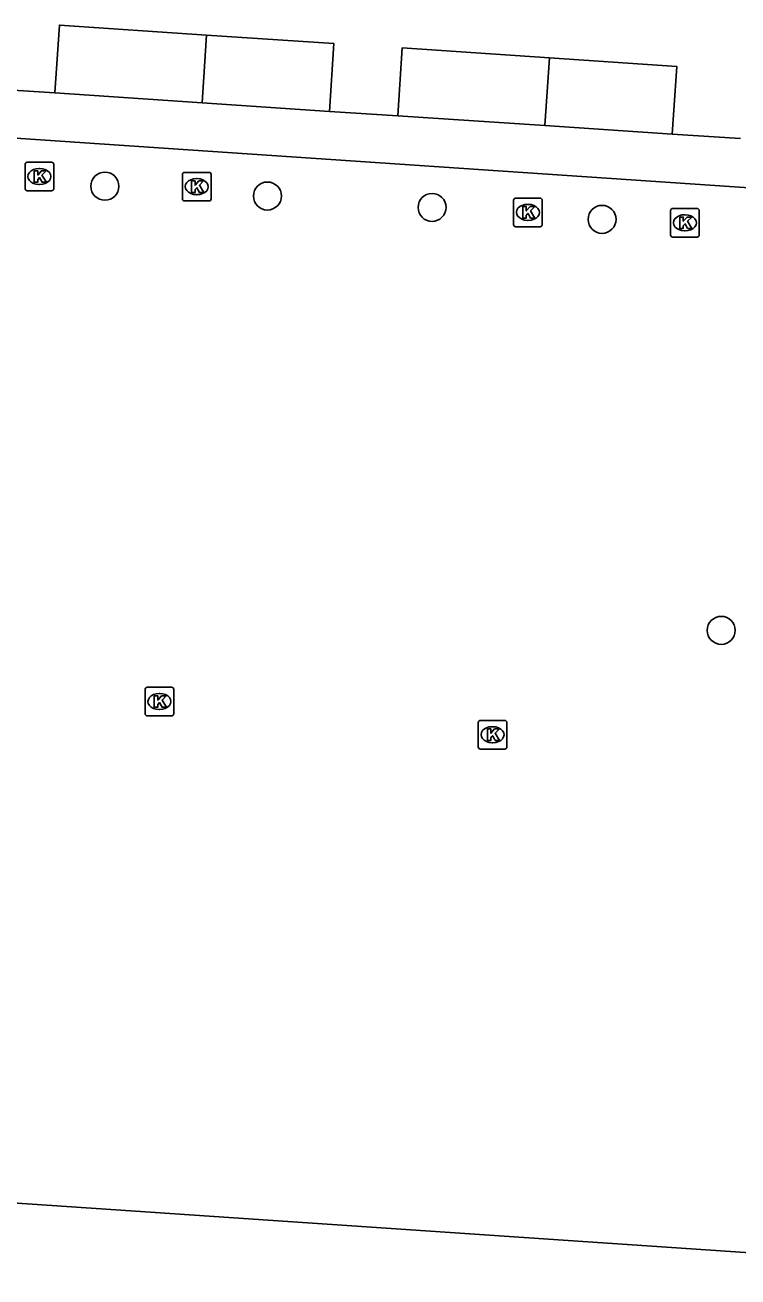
# Model space of a CAD drawing. Extents: x 161848 to 162726, y 385382 to 386521.
# Drawn here: x 162073.24 to 162098.13, y 385672.52 to 385716.26 of the extents above; entities that cross this region are included whole.
import ezdxf

# ---------------------------------------------------------------- set-up
doc = ezdxf.new("R2010")
doc.units = 0
for name, color, linetype in [('IMGEO_Boom', 7, 'Continuous'), ('IMGEO_Kolk', 7, 'Continuous'), ('IMGEO_Pand', 7, 'Continuous'), ('IMGEO_Voetpad_open', 7, 'Continuous')]:
    doc.layers.add(name, color=color, linetype=linetype)

msp = doc.modelspace()

# ---------------------------------------------------------------- linework, layer by layer
at = {"layer": 'IMGEO_Boom'}
for centre in [(162076.032, 385710.625), (162081.706, 385710.283), (162087.454, 385709.885), (162093.389, 385709.468), (162097.548, 385695.11)]:
    msp.add_circle(centre, 0.489, dxfattribs=at)
at = {"layer": 'IMGEO_Kolk'}
for p, q in [((162073.244, 385710.539), (162073.244, 385711.391)), ((162073.319, 385711.465), (162074.171, 385711.465)), ((162073.732, 385711.245), (162073.757, 385711.245)), ((162074.245, 385711.391), (162074.245, 385710.539)), ((162078.738, 385710.184), (162078.738, 385711.036)), ((162078.813, 385711.11), (162079.665, 385711.11)), ((162079.226, 385710.89), (162079.251, 385710.89)), ((162079.739, 385711.036), (162079.739, 385710.184)), ((162074.171, 385710.465), (162073.319, 385710.465)), ((162073.755, 385710.685), (162073.73, 385710.685)), ((162079.249, 385710.33), (162079.224, 385710.33)), ((162079.665, 385710.11), (162078.813, 385710.11)), ((162090.299, 385709.286), (162090.299, 385710.138)), ((162090.374, 385710.212), (162091.226, 385710.212)), ((162090.787, 385709.992), (162090.812, 385709.992)), ((162091.3, 385710.138), (162091.3, 385709.286)), ((162095.856, 385709.85), (162096.708, 385709.85)), ((162090.81, 385709.432), (162090.785, 385709.432)), ((162095.781, 385708.924), (162095.781, 385709.776)), ((162096.269, 385709.63), (162096.294, 385709.63)), ((162096.782, 385709.776), (162096.782, 385708.924)), ((162091.226, 385709.212), (162090.374, 385709.212)), ((162096.292, 385709.07), (162096.267, 385709.07)), ((162096.708, 385708.85), (162095.856, 385708.85)), ((162077.435, 385692.197), (162077.435, 385693.049)), ((162077.51, 385693.123), (162078.362, 385693.123)), ((162077.923, 385692.903), (162077.948, 385692.903)), ((162078.436, 385693.049), (162078.436, 385692.197)), ((162077.946, 385692.343), (162077.921, 385692.343)), ((162078.362, 385692.123), (162077.51, 385692.123)), ((162089.139, 385691.965), (162089.991, 385691.965)), ((162089.064, 385691.039), (162089.064, 385691.891)), ((162089.552, 385691.745), (162089.577, 385691.745)), ((162090.065, 385691.891), (162090.065, 385691.039)), ((162089.575, 385691.185), (162089.55, 385691.185)), ((162089.991, 385690.965), (162089.139, 385690.965))]:
    msp.add_line(p, q, dxfattribs=at)
for points in [[(162073.244, 385710.539), (162073.244, 385711.391)], [(162073.319, 385711.465), (162074.171, 385711.465)], [(162073.565, 385711.165), (162073.688, 385711.165), (162073.688, 385711.014), (162073.818, 385711.165), (162073.982, 385711.165), (162073.836, 385711.014), (162073.989, 385710.765), (162073.837, 385710.765), (162073.752, 385710.929), (162073.688, 385710.862), (162073.688, 385710.765), (162073.565, 385710.765), (162073.565, 385711.165)], [(162074.245, 385711.391), (162074.245, 385710.539)], [(162078.738, 385710.184), (162078.738, 385711.036)], [(162078.813, 385711.11), (162079.665, 385711.11)], [(162079.059, 385710.81), (162079.182, 385710.81), (162079.182, 385710.659), (162079.312, 385710.81), (162079.476, 385710.81), (162079.33, 385710.659), (162079.483, 385710.41), (162079.331, 385710.41), (162079.246, 385710.574), (162079.182, 385710.507), (162079.182, 385710.41), (162079.059, 385710.41), (162079.059, 385710.81)], [(162079.739, 385711.036), (162079.739, 385710.184)], [(162074.171, 385710.465), (162073.319, 385710.465)], [(162079.665, 385710.11), (162078.813, 385710.11)], [(162090.299, 385709.286), (162090.299, 385710.138)], [(162090.374, 385710.212), (162091.226, 385710.212)], [(162090.62, 385709.912), (162090.743, 385709.912), (162090.743, 385709.761), (162090.873, 385709.912), (162091.037, 385709.912), (162090.891, 385709.761), (162091.044, 385709.512), (162090.892, 385709.512), (162090.807, 385709.676), (162090.743, 385709.609), (162090.743, 385709.512), (162090.62, 385709.512), (162090.62, 385709.912)], [(162091.3, 385710.138), (162091.3, 385709.286)], [(162095.856, 385709.85), (162096.708, 385709.85)], [(162095.781, 385708.924), (162095.781, 385709.776)], [(162096.102, 385709.55), (162096.225, 385709.55), (162096.225, 385709.399), (162096.355, 385709.55), (162096.519, 385709.55), (162096.373, 385709.399), (162096.526, 385709.15), (162096.374, 385709.15), (162096.289, 385709.314), (162096.225, 385709.247), (162096.225, 385709.15), (162096.102, 385709.15), (162096.102, 385709.55)], [(162096.782, 385709.776), (162096.782, 385708.924)], [(162091.226, 385709.212), (162090.374, 385709.212)], [(162096.708, 385708.85), (162095.856, 385708.85)], [(162077.435, 385692.197), (162077.435, 385693.049)], [(162077.51, 385693.123), (162078.362, 385693.123)], [(162077.756, 385692.823), (162077.879, 385692.823), (162077.879, 385692.672), (162078.009, 385692.823), (162078.173, 385692.823), (162078.027, 385692.672), (162078.18, 385692.423), (162078.028, 385692.423), (162077.943, 385692.587), (162077.879, 385692.52), (162077.879, 385692.423), (162077.756, 385692.423), (162077.756, 385692.823)], [(162078.436, 385693.049), (162078.436, 385692.197)], [(162078.362, 385692.123), (162077.51, 385692.123)], [(162089.139, 385691.965), (162089.991, 385691.965)], [(162089.064, 385691.039), (162089.064, 385691.891)], [(162089.385, 385691.665), (162089.508, 385691.665), (162089.508, 385691.514), (162089.638, 385691.665), (162089.802, 385691.665), (162089.656, 385691.514), (162089.809, 385691.265), (162089.657, 385691.265), (162089.572, 385691.429), (162089.508, 385691.362), (162089.508, 385691.265), (162089.385, 385691.265), (162089.385, 385691.665)], [(162090.065, 385691.891), (162090.065, 385691.039)], [(162089.991, 385690.965), (162089.139, 385690.965)]]:
    msp.add_lwpolyline(points, dxfattribs=at)
for centre, start, end in [((162073.321, 385711.389), 91.552, 178.448), ((162073.321, 385711.389), 91.552, 178.448), ((162074.169, 385711.389), 1.552, 88.448), ((162074.169, 385711.389), 1.552, 88.448), ((162078.815, 385711.034), 91.552, 178.448), ((162078.815, 385711.034), 91.552, 178.448), ((162079.663, 385711.034), 1.552, 88.448), ((162079.663, 385711.034), 1.552, 88.448), ((162073.321, 385710.541), 181.552, 268.448), ((162073.321, 385710.541), 181.552, 268.448), ((162074.169, 385710.541), 271.552, 358.448), ((162074.169, 385710.541), 271.552, 358.448), ((162078.815, 385710.186), 181.552, 268.448), ((162078.815, 385710.186), 181.552, 268.448), ((162079.663, 385710.186), 271.552, 358.448), ((162079.663, 385710.186), 271.552, 358.448), ((162090.376, 385710.136), 91.552, 178.448), ((162090.376, 385710.136), 91.552, 178.448), ((162091.224, 385710.136), 1.552, 88.448), ((162091.224, 385710.136), 1.552, 88.448), ((162095.858, 385709.774), 91.552, 178.448), ((162095.858, 385709.774), 91.552, 178.448), ((162096.706, 385709.774), 1.552, 88.448), ((162096.706, 385709.774), 1.552, 88.448), ((162090.376, 385709.288), 181.552, 268.448), ((162090.376, 385709.288), 181.552, 268.448), ((162091.224, 385709.288), 271.552, 358.448), ((162091.224, 385709.288), 271.552, 358.448), ((162095.858, 385708.926), 181.552, 268.448), ((162095.858, 385708.926), 181.552, 268.448), ((162096.706, 385708.926), 271.552, 358.448), ((162096.706, 385708.926), 271.552, 358.448), ((162077.512, 385693.047), 91.552, 178.448), ((162077.512, 385693.047), 91.552, 178.448), ((162078.36, 385693.047), 1.552, 88.448), ((162078.36, 385693.047), 1.552, 88.448), ((162077.512, 385692.199), 181.552, 268.448), ((162077.512, 385692.199), 181.552, 268.448), ((162078.36, 385692.199), 271.552, 358.448), ((162078.36, 385692.199), 271.552, 358.448), ((162089.141, 385691.889), 91.552, 178.448), ((162089.141, 385691.889), 91.552, 178.448), ((162089.989, 385691.889), 1.552, 88.448), ((162089.989, 385691.889), 1.552, 88.448), ((162089.141, 385691.041), 181.552, 268.448), ((162089.141, 385691.041), 181.552, 268.448), ((162089.989, 385691.041), 271.552, 358.448), ((162089.989, 385691.041), 271.552, 358.448)]:
    msp.add_arc(centre, 0.0765, start, end, dxfattribs=at)
for centre, major_axis, ratio, start_param, end_param in [((162073.731, 385710.965), (-0.387, 0.002), 0.722429, 4.712389, 7.853982), ((162073.756, 385710.965), (-0.39, 0.002), 0.717154, 1.570796, 4.712389), ((162079.225, 385710.61), (-0.387, 0.002), 0.722429, 4.712389, 7.853982), ((162079.25, 385710.61), (-0.39, 0.002), 0.717154, 1.570796, 4.712389), ((162090.786, 385709.712), (-0.387, 0.002), 0.722429, 4.712389, 7.853982), ((162090.811, 385709.712), (-0.39, 0.002), 0.717154, 1.570796, 4.712389), ((162096.268, 385709.35), (-0.387, 0.002), 0.722429, 4.712389, 7.853982), ((162096.293, 385709.35), (-0.39, 0.002), 0.717154, 1.570796, 4.712389), ((162077.922, 385692.623), (-0.387, 0.002), 0.722429, 4.712389, 7.853982), ((162077.947, 385692.623), (-0.39, 0.002), 0.717154, 1.570796, 4.712389), ((162089.551, 385691.465), (-0.387, 0.002), 0.722429, 4.712389, 7.853982), ((162089.576, 385691.465), (-0.39, 0.002), 0.717154, 1.570796, 4.712389)]:
    msp.add_ellipse(centre, major_axis=major_axis, ratio=ratio, start_param=start_param, end_param=end_param, dxfattribs=at)
at = {"layer": 'IMGEO_Pand'}
for points in [[(162074.284, 385713.89), (162074.445, 385716.256), (162079.58, 385715.908)], [(162079.423, 385713.542), (162079.58, 385715.908)], [(162079.58, 385715.908), (162084.029, 385715.606), (162083.868, 385713.24)], [(162086.254, 385713.089), (162086.415, 385715.455), (162091.552, 385715.107)], [(162091.552, 385715.107), (162091.395, 385712.741)], [(162091.552, 385715.107), (162095.999, 385714.805), (162095.838, 385712.439)], [(162079.423, 385713.542), (162074.284, 385713.89)], [(162083.868, 385713.24), (162079.423, 385713.542)], [(162091.395, 385712.741), (162086.254, 385713.089)], [(162095.838, 385712.439), (162091.395, 385712.741)], [(162110.912, 385672.522), (162058.2, 385676.103), (162034.17, 385677.885)]]:
    msp.add_lwpolyline(points, dxfattribs=at)
at = {"layer": 'IMGEO_Voetpad_open'}
for points in [[(162074.284, 385713.89), (162071.896, 385714.042)], [(162117.085, 385709.313), (162057.615, 385713.34)], [(162086.254, 385713.089), (162083.868, 385713.24)], [(162098.226, 385712.287), (162095.838, 385712.439)]]:
    msp.add_lwpolyline(points, dxfattribs=at)

doc.saveas('drawing.dxf')
